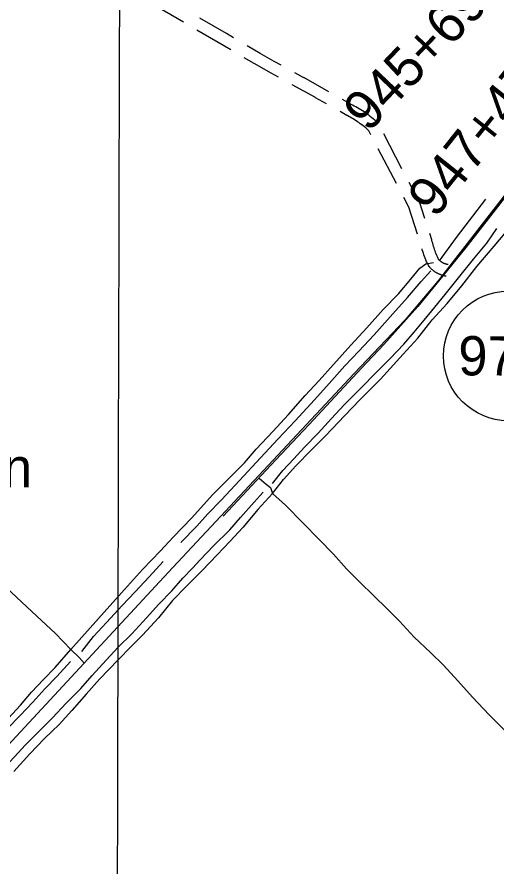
# Model space of a CAD drawing. Extents: x 3161514 to 3199414, y 831166 to 856601.
# Drawn here: x 3191633 to 3192855, y 845171 to 847336 of the extents above; entities that cross this region are included whole.
import ezdxf

# ---------------------------------------------------------------- set-up
doc = ezdxf.new("R2010")
doc.units = 0
for name, color, linetype in [('V-GRID-MAJR', 7, 'Continuous'), ('V-ROAD-CNTR', 7, 'Continuous'), ('V-ROAD-IDEN', 7, 'Continuous'), ('V-SITE-VEGE', 7, 'Continuous'), ('V-SURV-IDEN', 7, 'Continuous'), ('V-TOPO-GNAM-IDEN', 7, 'Continuous'), ('V-TOPO-SHOR', 7, 'Continuous')]:
    doc.layers.add(name, color=color, linetype=linetype)

msp = doc.modelspace()

# ---------------------------------------------------------------- linework, layer by layer
at = {"layer": 'V-GRID-MAJR'}
msp.add_spline([(3191868.8, 836560.6), (3191883.8, 842621), (3191898.8, 848683.4), (3191913.8, 854745.9), (3191913.8, 854747.8)], degree=3, dxfattribs=at)
at = {"layer": 'V-ROAD-CNTR'}
for p, q in [((3192056.9, 847322.6), (3191970.5, 847372.9)), ((3192177.9, 847252.2), (3192091.5, 847302.5)), ((3192613.5, 846949.4), (3192567.3, 847038)), ((3192599.4, 846911.6), (3192553.1, 847000.3))]:
    msp.add_line(p, q, dxfattribs=at)
for points in [[(3192184.7, 847283.1), (3192166.5, 847294), (3192166.5, 847293.6), (3192098.9, 847332.9)], [(3193199.4, 847304.2), (3192965.1, 846998.2), (3192706, 846663.9), (3192621.9, 846564.5), (3192491.7, 846428), (3192018.7, 845920.8), (3191502.1, 845364.8), (3190856.7, 844672.7), (3190825.2, 844632.1), (3190776.7, 844566.4), (3190726.4, 844482.3), (3190679.8, 844391.7), (3190641.3, 844281.4), (3190603.5, 844167.3)], [(3193201, 847296.7), (3193165.7, 847250.3), (3193113.5, 847182.3), (3193021.2, 847064.4), (3192929.9, 846946.1), (3192874.7, 846875.4), (3192776, 846749), (3192728.5, 846690.5)], [(3192305.8, 847212.9), (3192288.5, 847222.7), (3192288.5, 847222.7), (3192252.3, 847243), (3192219, 847262.5)], [(3192299, 847182.4), (3192280.7, 847192.7), (3192280.7, 847192.7), (3192237.4, 847217), (3192212, 847231.8)], [(3192427.6, 847145.4), (3192363.6, 847181.5), (3192363.6, 847181), (3192340.8, 847193.4)], [(3192421.1, 847114.6), (3192393.6, 847130.1), (3192393.6, 847130.6), (3192333.9, 847163)], [(3192546.1, 847071.4), (3192544.2, 847073.1), (3192540.5, 847076.3), (3192536.7, 847079.4), (3192532.9, 847082.4), (3192529.1, 847085.4), (3192525.1, 847088.3), (3192521.2, 847091.2), (3192517.2, 847094), (3192513.1, 847096.7), (3192509, 847099.3), (3192504.8, 847101.9), (3192500.6, 847104.3), (3192496.4, 847106.8), (3192492.1, 847109.1), (3192487.8, 847111.3), (3192487.5, 847111.5), (3192462.4, 847125.7)], [(3192534.6, 847035.8), (3192529.1, 847046.3), (3192527.7, 847047.6), (3192524.5, 847050.5), (3192521.1, 847053.3), (3192517.8, 847056.1), (3192514.4, 847058.8), (3192510.9, 847061.5), (3192507.4, 847064.1), (3192503.9, 847066.7), (3192500.3, 847069.1), (3192496.7, 847071.5), (3192493, 847073.9), (3192489.3, 847076.2), (3192485.6, 847078.4), (3192481.8, 847080.6), (3192478, 847082.7), (3192474.1, 847084.7), (3192473.3, 847085.1), (3192456, 847094.9)], [(3192671.9, 846822.5), (3192658.7, 846862.8), (3192632.1, 846913.9)], [(3192653.3, 846782.9), (3192631, 846851.1), (3192617.9, 846876.2)], [(3192730.7, 846705.3), (3192729.9, 846705.4), (3192729.3, 846705.5), (3192728.6, 846705.6), (3192727.9, 846705.8), (3192727.3, 846705.9), (3192726.6, 846706.1), (3192726, 846706.3), (3192725.3, 846706.5), (3192724.7, 846706.7), (3192724, 846706.9), (3192723.4, 846707.1), (3192722.7, 846707.3), (3192722.1, 846707.5), (3192721.5, 846707.8), (3192720.8, 846708.1), (3192720.2, 846708.3), (3192719.6, 846708.6), (3192719, 846708.9), (3192718.4, 846709.2), (3192717.8, 846709.5), (3192717.2, 846709.9), (3192716.6, 846710.2), (3192716, 846710.5), (3192715.4, 846710.9), (3192714.8, 846711.3), (3192714.3, 846711.6), (3192713.7, 846712), (3192713.2, 846712.4), (3192712.6, 846712.8), (3192712.1, 846713.2), (3192711.6, 846713.7), (3192711, 846714.1), (3192710.5, 846714.6), (3192710, 846715), (3192709.5, 846715.5), (3192709, 846715.9), (3192708.5, 846716.4), (3192708, 846716.9), (3192707.6, 846717.4), (3192707.1, 846717.9), (3192706.7, 846718.4), (3192706.2, 846718.9), (3192705.8, 846719.4), (3192706.4, 846718.7), (3192705.4, 846720.9), (3192703.7, 846724.7), (3192702.1, 846728.4), (3192700.6, 846732.3), (3192699.1, 846736.1), (3192697.7, 846740), (3192696.3, 846743.9), (3192695.1, 846747.8), (3192693.9, 846751.7), (3192692.7, 846755.7), (3192691.7, 846759.6), (3192690.7, 846763.6), (3192689.7, 846767.7), (3192689.5, 846768.6), (3192684.3, 846784.5)], [(3192726.2, 846675.6), (3192725.1, 846675.8), (3192723.9, 846676), (3192722.8, 846676.2), (3192721.6, 846676.5), (3192720.4, 846676.7), (3192719.2, 846677), (3192718.1, 846677.3), (3192716.9, 846677.6), (3192715.8, 846678), (3192714.6, 846678.4), (3192713.5, 846678.7), (3192712.4, 846679.2), (3192711.2, 846679.6), (3192710.1, 846680), (3192709, 846680.5), (3192707.9, 846681), (3192706.8, 846681.5), (3192705.7, 846682), (3192704.7, 846682.5), (3192703.6, 846683.1), (3192702.6, 846683.7), (3192701.5, 846684.3), (3192700.5, 846684.9), (3192699.5, 846685.5), (3192698.4, 846686.1), (3192697.4, 846686.8), (3192696.5, 846687.5), (3192695.5, 846688.2), (3192694.5, 846688.9), (3192693.6, 846689.6), (3192692.6, 846690.4), (3192691.7, 846691.2), (3192690.8, 846691.9), (3192689.9, 846692.7), (3192689, 846693.6), (3192688.1, 846694.4), (3192687.3, 846695.2), (3192686.4, 846696.1), (3192685.6, 846696.9), (3192684.8, 846697.8), (3192684, 846698.7), (3192683.2, 846699.6), (3192682.5, 846700.6), (3192680.7, 846702.8), (3192678.1, 846708.5), (3192676.2, 846712.7), (3192674.4, 846717), (3192672.6, 846721.3), (3192671, 846725.6), (3192669.4, 846730), (3192667.9, 846734.3), (3192666.5, 846738.8), (3192665.1, 846743.2), (3192664.5, 846745.4)], [(3192728.5, 846690.5), (3192653.6, 846598.4), (3192567, 846501.8), (3192510.5, 846441.3), (3192376.4, 846297.5), (3192292.6, 846208.1), (3192158.6, 846064.5)], [(3192249.6, 846161.3), (3192267.8, 846146.4), (3192279.2, 846137.2), (3192283.5, 846122.2)]]:
    msp.add_lwpolyline(points, dxfattribs=at)
at = {"layer": 'V-ROAD-IDEN'}
msp.add_circle((3192884.1, 846472.7), 165, dxfattribs=at)
at = {"layer": 'V-SITE-VEGE'}
for points in [[(3192283.5, 846122.2), (3192311.5, 846157.6), (3192343.3, 846192.8), (3192383.3, 846233.2), (3192420, 846270.2), (3192467.4, 846320.4), (3192507.1, 846361.3), (3192558.7, 846413.7), (3192616.9, 846477.2), (3192653.7, 846518.1), (3192690.3, 846564.6), (3192728.6, 846605.8), (3192766.3, 846651.5), (3192804.2, 846700.5), (3192848.3, 846752), (3192875.1, 846784.8), (3192890.9, 846798.1), (3192905.1, 846805)], [(3192324.5, 846323.6), (3192366.8, 846372.2), (3192402.3, 846410.3), (3192439.2, 846451.2), (3192483.5, 846500), (3192524, 846544.5), (3192565.6, 846590.5), (3192604.4, 846630.9), (3192636.1, 846668.4), (3192658.7, 846695.9), (3192674.3, 846707.6), (3192693.6, 846710.7)], [(3191770.4, 845724.9), (3191819.7, 845780.6), (3191855.1, 845820.4), (3191899.1, 845869), (3191953.2, 845928.5), (3191998.4, 845976.1), (3192031, 846010.9), (3192078.4, 846060), (3192131, 846118.5), (3192178.4, 846166.8), (3192212.2, 846200), (3192242.7, 846235.1), (3192284.6, 846280.5), (3192324.5, 846323.6)], [(3191770.4, 845724.9), (3191731.1, 845765.8), (3191684.2, 845810.2), (3191631.8, 845857.9), (3191578.2, 845908.5), (3191522.9, 845959), (3191474.3, 846002.7), (3191419, 846052.3), (3191363.8, 846102.8), (3191324.6, 846140.9)], [(3192874.8, 845520), (3192835.5, 845558.8), (3192792.9, 845603.9), (3192755.3, 845645.2), (3192719.1, 845684.9), (3192685.7, 845717.6), (3192644.7, 845756.4), (3192606.9, 845797), (3192574.8, 845829.6), (3192542.5, 845860.6), (3192504.1, 845898.2), (3192472.4, 845930.1), (3192439.3, 845967.4), (3192401.6, 846005.8), (3192361.6, 846046.8), (3192316.8, 846092.2), (3192283.5, 846122.2), (3192246.2, 846081.7), (3192209.5, 846036.5)], [(3192209.5, 846036.5), (3192175.5, 845999.8), (3192143.3, 845966.4), (3192104.5, 845926.1), (3192065.7, 845887), (3192029.2, 845849.6), (3191993.5, 845806.1), (3191952.6, 845761.9), (3191924.4, 845733.1), (3191890.9, 845699), (3191843.5, 845649.4), (3191809.6, 845611.6), (3191772.8, 845569.8), (3191740.5, 845534.1), (3191703.6, 845498), (3191666.3, 845459.3), (3191625, 845414.3)], [(3191459.8, 845400.9), (3191478.1, 845428.3), (3191500, 845448.4), (3191525.7, 845466.6), (3191551.2, 845490), (3191582.2, 845522.9), (3191611.4, 845550.3), (3191642.1, 845583.5), (3191670.4, 845616.8), (3191700.9, 845648.9), (3191731, 845679.2), (3191770.4, 845724.9), (3191770.8, 845724.5)], [(3191770.4, 845724.9), (3191792.2, 845703.6), (3191805.5, 845689.6)]]:
    msp.add_lwpolyline(points, dxfattribs=at)
at = {"layer": 'V-TOPO-SHOR'}
for p, q in [((3192752.5, 846774.4), (3192827, 846871.7)), ((3192708.7, 846715.2), (3192752.5, 846774.4)), ((3192154.3, 846106.3), (3192199.9, 846155)), ((3192260.2, 846125.8), (3192236.8, 846100)), ((3191969.6, 845910.2), (3192005.3, 845948.9))]:
    msp.add_line(p, q, dxfattribs=at)
for points in [[(3192723.7, 846629.3), (3192757.6, 846671.4), (3192795.7, 846719.3), (3192829.3, 846759.5), (3192855.3, 846797.3)], [(3192390.8, 846360.9), (3192428, 846402.6), (3192468, 846447.6), (3192503.5, 846485), (3192542.8, 846526.5), (3192590.6, 846579.5), (3192627.2, 846621.1), (3192662.2, 846662.5), (3192686.9, 846689.6)], [(3192284, 846147.4), (3192310.6, 846181.2), (3192338.5, 846210.7), (3192365.4, 846240.2), (3192400.4, 846276.2), (3192434.1, 846313.2), (3192466.2, 846347.7), (3192507.7, 846389.4), (3192548.7, 846431.6), (3192583.5, 846466), (3192618, 846502.3), (3192644.2, 846533.4), (3192670, 846563.4), (3192697, 846597.1), (3192723.7, 846629.3)], [(3192199.9, 846155), (3192253, 846212.8), (3192298.4, 846261.7), (3192341.3, 846307.6), (3192390.8, 846360.9)], [(3192050.8, 845997.7), (3192091.1, 846039), (3192118.9, 846070.3), (3192154.3, 846106.3)], [(3192099.5, 845953.1), (3192133.9, 845988.9), (3192174.9, 846029.6), (3192202.7, 846061.6), (3192236.8, 846100)], [(3191890.9, 845730.8), (3191925.7, 845765.3), (3191963.1, 845805.3), (3191994.8, 845840.3), (3192027.5, 845874.5), (3192055.8, 845907), (3192080, 845932.2), (3192099.5, 845953.1)], [(3191798.1, 845720.3), (3191828, 845758), (3191861.4, 845794.2), (3191901.1, 845836.8), (3191934.2, 845871.7), (3191969.6, 845910.2)], [(3191723.5, 845550.7), (3191758.5, 845588.5), (3191795.6, 845625.7), (3191824.4, 845658.5), (3191860.4, 845697.7), (3191890.9, 845730.8)], [(3191507.5, 845409.7), (3191539.6, 845446), (3191575.1, 845484.2), (3191609.6, 845524.1), (3191641.2, 845557.3), (3191673.4, 845591.2), (3191704.7, 845625), (3191734.5, 845656.1), (3191769.9, 845694.6)], [(3191434.6, 845243), (3191462, 845274), (3191493.2, 845305), (3191525.5, 845338.5), (3191559.1, 845376.6), (3191592.1, 845414.1), (3191625.9, 845450.8), (3191655.3, 845482.3), (3191689, 845516.4), (3191723.5, 845550.7)]]:
    msp.add_lwpolyline(points, dxfattribs=at)

# ---------------------------------------------------------------- texts
at = {"layer": 'V-ROAD-IDEN'}
msp.add_text('972', height=100, rotation=359.7334, dxfattribs=at).set_placement((3192756.7, 846423.3))
at = {"layer": 'V-SURV-IDEN'}
for s, rotation, p in [('945+69.1', 46.3517, (3192527.9, 847039.5)), ('947+47.7', 51.5142, (3192699, 846820.6))]:
    msp.add_text(s, height=100, rotation=rotation, dxfattribs=at).set_placement(p)
at = {"layer": 'V-TOPO-GNAM-IDEN'}
msp.add_text('Lacour   Plantation', height=100, rotation=359.7335, dxfattribs=at).set_placement((3190556.6, 846143))

doc.saveas('drawing.dxf')
